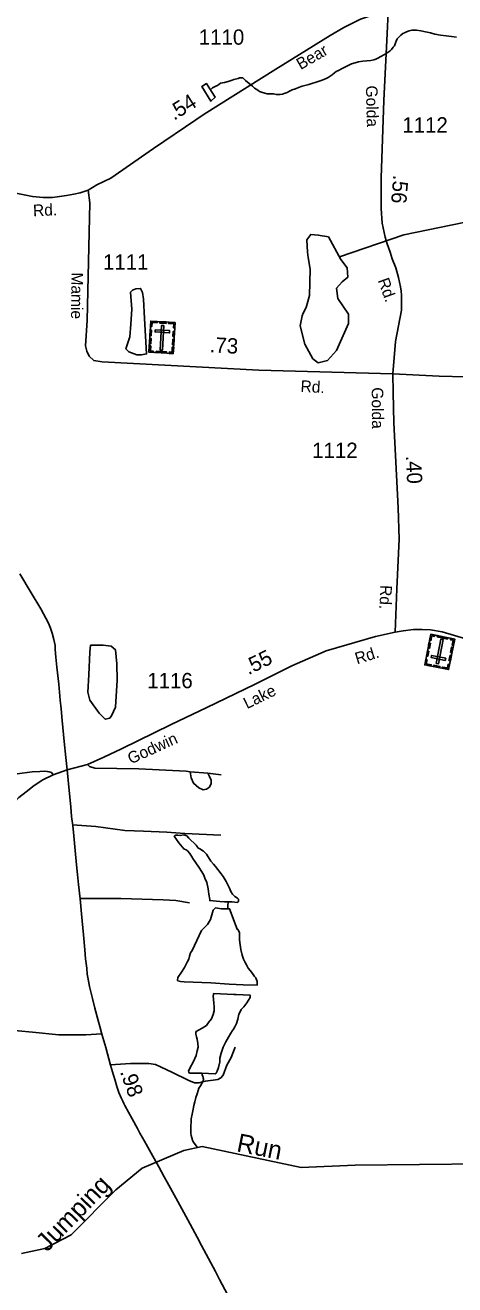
# Model space of a CAD drawing. Extents: x 2082433 to 2279600, y 546599 to 755198.
# Drawn here: x 2149322 to 2152834, y 559066 to 569366 of the extents above; entities that cross this region are included whole.
import ezdxf

# ---------------------------------------------------------------- set-up
doc = ezdxf.new("R2010")
doc.units = 0
for name, color, linetype in [('Exist Cultural Cemetery CELL', 7, 'Continuous'), ('Exist Hydrographic Creek Single Shore', 7, 'Continuous'), ('Exist Hydrographic Creek Single Shore Label', 7, 'Continuous'), ('Exist Hydrographic Pond Under 1500 Sq Ft', 7, 'Continuous'), ('Exist Road Non-System Type 51', 7, 'Continuous'), ('Exist Road Primary NC Attributed', 7, 'Continuous'), ('Exist Road Primary NC Service Mileage Hundredths English Label', 7, 'Continuous'), ('Exist Road Secondary Mileage Hundredths English Label', 7, 'Continuous'), ('Exist Road Secondary Type 51 Attributed', 7, 'Continuous'), ('Exist Road Secondary Type 51 Label', 7, 'Continuous'), ('Exist Road Secondary Type 51 Number Label', 7, 'Continuous')]:
    doc.layers.add(name, color=color, linetype=linetype)

msp = doc.modelspace()

# ---------------------------------------------------------------- linework, layer by layer
at = {"layer": 'Exist Cultural Cemetery CELL'}
for points in [[(2150349, 566946), (2150547, 566934), (2150533, 566680), (2150334, 566691)], [(2150346, 566902), (2150358, 566902), (2150359, 566934), (2150400, 566932), (2150400, 566943), (2150349, 566946)], [(2150423, 566941), (2150474, 566939), (2150474, 566927), (2150422, 566930)], [(2150456, 566910), (2150437, 566911), (2150426, 566709), (2150444, 566708)], [(2150545, 566891), (2150534, 566892), (2150536, 566924), (2150495, 566926), (2150496, 566937), (2150547, 566934)], [(2150342, 566828), (2150344, 566872), (2150356, 566871), (2150353, 566828)], [(2150386, 566875), (2150384, 566857), (2150502, 566850), (2150503, 566869)], [(2150530, 566819), (2150532, 566862), (2150543, 566861), (2150541, 566818)], [(2150367, 566690), (2150368, 566701), (2150346, 566702), (2150348, 566743), (2150337, 566743), (2150334, 566691)], [(2150338, 566761), (2150341, 566804), (2150352, 566804), (2150350, 566761)], [(2150500, 566682), (2150501, 566694), (2150523, 566692), (2150525, 566733), (2150536, 566732), (2150533, 566680)], [(2150526, 566753), (2150528, 566796), (2150540, 566796), (2150537, 566752)], [(2150392, 566700), (2150477, 566695), (2150476, 566683), (2150392, 566688)], [(2152783, 564096), (2152588, 564135), (2152637, 564385), (2152833, 564346)], [(2152670, 564379), (2152668, 564367), (2152646, 564372), (2152638, 564332), (2152627, 564334), (2152637, 564385)], [(2152682, 564146), (2152700, 564143), (2152740, 564342), (2152721, 564345)], [(2152774, 564346), (2152691, 564363), (2152693, 564374), (2152776, 564357)], [(2152800, 564353), (2152798, 564341), (2152820, 564337), (2152812, 564297), (2152823, 564295), (2152833, 564346)], [(2152622, 564247), (2152613, 564205), (2152602, 564207), (2152610, 564249)], [(2152635, 564312), (2152626, 564269), (2152615, 564272), (2152623, 564314)], [(2152819, 564278), (2152811, 564235), (2152800, 564237), (2152808, 564280)], [(2152596, 564178), (2152607, 564176), (2152601, 564144), (2152641, 564136), (2152639, 564125), (2152588, 564135)], [(2152756, 564171), (2152760, 564189), (2152644, 564212), (2152641, 564194)], [(2152710, 564111), (2152660, 564121), (2152662, 564132), (2152713, 564122)], [(2152792, 564139), (2152780, 564141), (2152774, 564110), (2152734, 564117), (2152732, 564107), (2152783, 564096)], [(2152806, 564212), (2152798, 564169), (2152786, 564171), (2152795, 564214)]]:
    msp.add_lwpolyline(points, close=True, dxfattribs=at)
at = {"layer": 'Exist Hydrographic Creek Single Shore'}
for points in [[(2150885, 568869), (2150890, 568871), (2150905, 568881), (2150920, 568891), (2150952, 568897), (2150982, 568905), (2151014, 568915), (2151028, 568921), (2151062, 568931), (2151073, 568934), (2151084, 568936), (2151093, 568936), (2151100, 568934), (2151106, 568930), (2151113, 568924), (2151124, 568914), (2151152, 568890), (2151179, 568868), (2151197, 568852), (2151223, 568835), (2151237, 568824), (2151255, 568817), (2151281, 568811), (2151299, 568805), (2151321, 568803), (2151351, 568803), (2151373, 568799), (2151389, 568799), (2151407, 568800), (2151425, 568802), (2151439, 568806), (2151465, 568816), (2151484, 568826), (2151505, 568836), (2151531, 568846), (2151557, 568856), (2151586, 568866), (2151641, 568881), (2151658, 568885), (2151710, 568903), (2151742, 568913), (2151778, 568927), (2151800, 568938), (2151814, 568948), (2151832, 568960), (2151850, 568976), (2151864, 568986), (2151883, 568996), (2151912, 569012), (2151946, 569027), (2151989, 569049), (2152019, 569057), (2152047, 569067), (2152081, 569071), (2152115, 569075), (2152147, 569076), (2152171, 569082), (2152189, 569088), (2152209, 569098), (2152225, 569106), (2152265, 569128), (2152289, 569144), (2152305, 569156), (2152317, 569168), (2152330, 569187), (2152340, 569198), (2152346, 569213), (2152354, 569235), (2152362, 569253), (2152376, 569269), (2152392, 569285), (2152410, 569297), (2152424, 569303), (2152440, 569311), (2152460, 569319), (2152482, 569324), (2152499, 569325), (2152522, 569324), (2152555, 569320), (2152594, 569312), (2152636, 569302), (2152670, 569293), (2152716, 569285), (2152764, 569279), (2152806, 569273), (2152848, 569269)], [(2150885, 568869), (2150864, 568860), (2150854, 568853), (2150848, 568847), (2150842, 568842), (2150836, 568838)], [(2151891, 567471), (2152418, 567652), (2153200, 567811), (2153275, 567816), (2153441, 567805), (2153608, 567805), (2153992, 567735), (2154309, 567755), (2154632, 567922), (2154849, 567924), (2155542, 567687), (2155758, 567722), (2156232, 567857), (2156399, 567867), (2156883, 567719), (2157082, 567745), (2157324, 567855), (2157622, 568055), (2157722, 568089), (2158106, 568052), (2158305, 568143), (2158520, 568346), (2158745, 568413), (2159070, 568405)], [(2150983, 562197), (2150980, 562175), (2150978, 562165), (2150979, 562139)], [(2150765, 560795), (2150768, 560783), (2150774, 560769), (2150776, 560763), (2150778, 560755), (2150779, 560747), (2150776, 560733), (2150775, 560729), (2150767, 560713), (2150755, 560693), (2150743, 560673), (2150737, 560654), (2150727, 560628), (2150717, 560597), (2150710, 560562), (2150702, 560532), (2150696, 560502), (2150686, 560462), (2150680, 560424), (2150678, 560402), (2150675, 560362), (2150675, 560334), (2150677, 560304), (2150679, 560286), (2150687, 560258), (2150691, 560246), (2150697, 560233), (2150711, 560213), (2150730, 560188)], [(2149291, 559321), (2149483, 559363), (2149698, 559473), (2150063, 559843), (2150279, 560019), (2150619, 560163), (2150769, 560196), (2151578, 560026), (2152019, 560043), (2153071, 560055)]]:
    msp.add_lwpolyline(points, dxfattribs=at)
at = {"layer": 'Exist Hydrographic Pond Under 1500 Sq Ft'}
for points in [[(2150845, 568824), (2150876, 568778), (2150841, 568744), (2150765, 568864), (2150803, 568888), (2150845, 568824)], [(2151902, 567450), (2151953, 567381), (2151959, 567305), (2151912, 567266), (2151868, 567216), (2151879, 567131), (2151964, 567002), (2151964, 566926), (2151866, 566706), (2151793, 566623), (2151717, 566604), (2151674, 566638), (2151607, 566756), (2151571, 566906), (2151585, 566988), (2151595, 567010), (2151619, 567056), (2151646, 567156), (2151651, 567370), (2151635, 567465), (2151631, 567509), (2151625, 567611), (2151657, 567655), (2151718, 567650), (2151801, 567634), (2151902, 567450)], [(2150227, 567210), (2150200, 567199), (2150184, 567182), (2150193, 567044), (2150185, 566921), (2150177, 566817), (2150153, 566743), (2150146, 566719), (2150170, 566696), (2150236, 566671), (2150273, 566670), (2150315, 566677), (2150298, 566966), (2150289, 567126), (2150280, 567180), (2150266, 567213), (2150227, 567210)], [(2149959, 564295), (2149892, 564296), (2149857, 564296), (2149850, 564239), (2149842, 564054), (2149834, 563911), (2149850, 563846), (2149927, 563741), (2149976, 563690), (2150014, 563698), (2150029, 563717), (2150060, 563789), (2150073, 564011), (2150071, 564144), (2150060, 564258), (2150025, 564289), (2149959, 564295)], [(2150643, 562620), (2150619, 562632), (2150578, 562680), (2150541, 562733), (2150554, 562742), (2150570, 562743), (2150590, 562741), (2150619, 562744), (2150643, 562738), (2150661, 562717), (2150721, 562661)], [(2150951, 562197), (2150913, 562199), (2150831, 562208), (2150831, 562217), (2150823, 562260), (2150817, 562304), (2150806, 562356), (2150792, 562390), (2150782, 562416), (2150767, 562442), (2150743, 562482), (2150717, 562516), (2150693, 562551), (2150690, 562556), (2150669, 562593), (2150648, 562615), (2150643, 562620)], [(2150721, 562661), (2150728, 562650), (2150734, 562640), (2150751, 562630), (2150779, 562612), (2150803, 562588), (2150841, 562530), (2150861, 562505), (2150879, 562485), (2150923, 562427), (2150940, 562405), (2150966, 562363), (2150982, 562331), (2150992, 562308), (2151002, 562282), (2151016, 562260), (2151027, 562248), (2151036, 562240), (2151057, 562226), (2151065, 562218), (2151067, 562204), (2151063, 562198), (2151057, 562192), (2151015, 562198), (2150951, 562197)], [(2150928, 562141), (2150878, 562149), (2150858, 562129), (2150838, 562052), (2150813, 562011), (2150764, 561962), (2150686, 561799), (2150673, 561779), (2150664, 561753), (2150659, 561729), (2150647, 561703), (2150625, 561661), (2150601, 561623), (2150570, 561579), (2150566, 561557), (2150571, 561551), (2150592, 561547), (2150622, 561543), (2150841, 561536), (2150990, 561525)], [(2150990, 561525), (2151105, 561518), (2151219, 561516), (2151219, 561545), (2151207, 561576), (2151196, 561588), (2151180, 561612), (2151162, 561636), (2151144, 561656), (2151130, 561682), (2151118, 561706), (2151106, 561729), (2151097, 561762), (2151086, 561808), (2151079, 561845), (2151075, 561887), (2151073, 561925), (2151073, 561945), (2151069, 561957), (2151061, 561971), (2151055, 561973), (2151001, 562119), (2150996, 562135), (2150994, 562139), (2150928, 562141)], [(2150765, 560795), (2150742, 560795), (2150666, 560796), (2150660, 560804), (2150656, 560814), (2150662, 560824), (2150672, 560842), (2150696, 560886), (2150720, 560942), (2150729, 560978), (2150735, 561010), (2150733, 561038), (2150727, 561074), (2150723, 561094), (2150716, 561116), (2150716, 561130), (2150720, 561138), (2150738, 561147), (2150770, 561164), (2150804, 561187), (2150822, 561211), (2150846, 561241), (2150860, 561275), (2150868, 561305), (2150867, 561343), (2150865, 561367), (2150861, 561401), (2150859, 561425), (2150861, 561439), (2150863, 561447), (2151027, 561440)], [(2151027, 561440), (2151046, 561440), (2151162, 561433), (2151162, 561415), (2151133, 561372), (2151109, 561340), (2151089, 561316), (2151079, 561298), (2151069, 561278), (2151060, 561238), (2151050, 561202), (2151036, 561174), (2151026, 561156), (2151018, 561144), (2151002, 561122), (2150983, 561090), (2150961, 561052), (2150941, 561010), (2150923, 560960), (2150913, 560919), (2150912, 560890), (2150902, 560843), (2150892, 560813), (2150888, 560806), (2150882, 560797), (2150874, 560791), (2150765, 560795)]]:
    msp.add_lwpolyline(points, dxfattribs=at)
at = {"layer": 'Exist Road Non-System Type 51'}
for p, q in [((2150671, 563261), (2150816, 563249)), ((2150816, 563249), (2150925, 563237))]:
    msp.add_line(p, q, dxfattribs=at)
for points in [[(2149831, 563319), (2149849, 563305), (2149891, 563289), (2150251, 563284), (2150638, 563266), (2150671, 563261)], [(2148913, 563204), (2149176, 563233), (2149379, 563259), (2149441, 563264), (2149478, 563265), (2149502, 563264), (2149517, 563260), (2149537, 563254), (2149551, 563237)], [(2150671, 563261), (2150679, 563210), (2150699, 563167), (2150743, 563130), (2150777, 563114), (2150805, 563118), (2150830, 563135), (2150843, 563166), (2150843, 563192), (2150830, 563221), (2150816, 563249)], [(2149710, 562827), (2149899, 562812), (2150137, 562781), (2150289, 562774), (2150479, 562766), (2150627, 562757), (2150922, 562742)], [(2149770, 562225), (2150105, 562225), (2150450, 562214), (2150555, 562208), (2150664, 562188)], [(2149949, 561118), (2149817, 561111), (2149596, 561111), (2149382, 561131), (2149027, 561165), (2148813, 561185), (2148671, 561192), (2148642, 561196), (2148591, 561228), (2148447, 561315), (2148296, 561410)], [(2150019, 560865), (2150182, 560874), (2150334, 560874), (2150387, 560866), (2150435, 560844), (2150521, 560805), (2150659, 560737), (2150705, 560718), (2150742, 560718), (2150793, 560732), (2150860, 560738), (2150896, 560744), (2150922, 560757), (2150940, 560781), (2150971, 560861), (2151005, 560924), (2151039, 561009)]]:
    msp.add_lwpolyline(points, dxfattribs=at)
at = {"layer": 'Exist Road Primary NC Attributed'}
for points in [[(2149665, 563277), (2149655, 563378), (2149642, 563507), (2149636, 563565), (2149625, 563680), (2149616, 563775), (2149608, 563845), (2149597, 563978), (2149582, 564117), (2149574, 564198), (2149568, 564260), (2149566, 564293), (2149557, 564342), (2149544, 564394), (2149529, 564435), (2149513, 564476), (2149451, 564593), (2149372, 564723), (2149278, 564880)], [(2151082, 558788), (2150911, 559109), (2150878, 559174), (2150820, 559281), (2150783, 559351), (2150764, 559386), (2150728, 559455), (2150651, 559597), (2150554, 559777), (2150483, 559904), (2150459, 559949), (2150414, 560029), (2150351, 560142), (2150297, 560241), (2150260, 560306), (2150240, 560344), (2150197, 560422), (2150166, 560476), (2150137, 560532), (2150128, 560549), (2150121, 560567), (2150108, 560595), (2150089, 560638), (2150072, 560687), (2150057, 560737), (2150043, 560780), (2150020, 560861), (2149981, 561005), (2149950, 561116), (2149932, 561178), (2149920, 561227), (2149892, 561329), (2149873, 561406), (2149859, 561462), (2149849, 561506), (2149838, 561565), (2149830, 561607), (2149825, 561655), (2149816, 561730), (2149809, 561805), (2149798, 561928), (2149793, 561984), (2149782, 562098), (2149771, 562222), (2149759, 562340), (2149751, 562420), (2149743, 562499), (2149731, 562618), (2149719, 562737), (2149711, 562822), (2149702, 562896), (2149694, 562975), (2149682, 563108), (2149665, 563277)]]:
    msp.add_lwpolyline(points, dxfattribs=at)
at = {"layer": 'Exist Road Secondary Type 51 Attributed'}
for points in [[(2152288, 569472), (2152189, 569454), (2152152, 569444), (2152112, 569431), (2152062, 569415), (2151927, 569348), (2151816, 569280), (2151372, 569007), (2150786, 568639), (2150717, 568591), (2150372, 568356), (2150023, 568116), (2149909, 568059), (2149836, 568017)], [(2152327, 566515), (2152350, 566778), (2152397, 567036), (2152397, 567157), (2152395, 567191), (2152391, 567227), (2152375, 567303), (2152353, 567382), (2152323, 567454), (2152305, 567509), (2152282, 567578), (2152264, 567632), (2152240, 567747), (2152232, 567867), (2152232, 568118), (2152255, 568750), (2152280, 569298), (2152288, 569472)], [(2149836, 568017), (2149772, 567996), (2149721, 567985), (2149661, 567974), (2149546, 567958), (2149468, 567957), (2149382, 567964), (2149246, 567992)], [(2149836, 568017), (2149852, 567912), (2149828, 566951), (2149816, 566743), (2149827, 566701), (2149846, 566660), (2149883, 566623), (2149952, 566613), (2151233, 566544), (2152327, 566515)], [(2152327, 566515), (2152707, 566495), (2154212, 566457)], [(2152347, 564402), (2152359, 564757), (2152380, 565163), (2152372, 565418), (2152335, 566115), (2152329, 566361), (2152327, 566515)], [(2152347, 564402), (2152185, 564367), (2151783, 564251), (2151502, 564126), (2151196, 563975), (2150806, 563785), (2150515, 563648), (2150110, 563449), (2149966, 563381), (2149831, 563319), (2149665, 563277)], [(2154374, 564392), (2154293, 564401), (2154198, 564410), (2154116, 564418), (2154026, 564419), (2153880, 564403), (2153663, 564372), (2153510, 564351), (2153379, 564323), (2153278, 564314), (2153161, 564310), (2153063, 564316), (2153001, 564326), (2152959, 564339), (2152887, 564360), (2152832, 564375), (2152731, 564406), (2152635, 564422), (2152568, 564424), (2152496, 564424), (2152413, 564414), (2152347, 564402)], [(2149665, 563277), (2149551, 563237), (2149466, 563194), (2149396, 563148), (2149330, 563097), (2149270, 563050), (2149180, 562951), (2149105, 562842), (2149041, 562703), (2148963, 562567), (2148881, 562421), (2148796, 562271), (2148627, 561972), (2148461, 561685), (2148373, 561527), (2148296, 561410), (2148232, 561321), (2148169, 561264), (2148134, 561230), (2148026, 561151)]]:
    msp.add_lwpolyline(points, dxfattribs=at)

# ---------------------------------------------------------------- texts
at = {"layer": 'Exist Hydrographic Creek Single Shore Label'}
for s, rotation, p in [('Run', 348.7777, (2151044, 560158)), ('Jumping', 45.7074, (2149502, 559329))]:
    msp.add_text(s, height=150, rotation=rotation, dxfattribs=at).set_placement(p)
at = {"layer": 'Exist Road Primary NC Service Mileage Hundredths English Label'}
msp.add_text('.98', height=125, rotation=289.4782, dxfattribs=at).set_placement((2150096, 560808))
at = {"layer": 'Exist Road Secondary Mileage Hundredths English Label'}
for s, rotation, p in [('.54', 32.0705, (2150539, 568583)), ('.56', 265.2364, (2152332, 568144)), ('.73', 356.9269, (2150828, 566691)), ('.40', 272.6626, (2152434, 565845)), ('.55', 26.3654, (2151147, 564050))]:
    msp.add_text(s, height=125, rotation=rotation, dxfattribs=at).set_placement(p)
at = {"layer": 'Exist Road Secondary Type 51 Label'}
for s, rotation, p in [('Bear', 30.1874, (2151574, 568998)), ('Golda', 271.5095, (2152107, 568871)), ('Rd.', 2.4812, (2149388, 567803)), ('Mamie', 269.3051, (2149701, 567344)), ('Rd.', 289.9146, (2152203, 567279)), ('Rd.', 356.7697, (2151571, 566368)), ('Golda', 270.7092, (2152154, 566404)), ('Rd.', 267.4788, (2152226, 564789)), ('Rd.', 17.2668, (2152035, 564139)), ('Lake', 26.1622, (2151135, 563772)), ('Godwin', 24.4878, (2150186, 563321))]:
    msp.add_text(s, height=95, rotation=rotation, dxfattribs=at).set_placement(p)
at = {"layer": 'Exist Road Secondary Type 51 Number Label'}
for s, p in [('1110', (2150741, 569206)), ('1112', (2152405, 568488)), ('1111', (2149958, 567367)), ('1112', (2151668, 565827)), ('1116', (2150320, 563944))]:
    msp.add_text(s, height=125, dxfattribs=at).set_placement(p)

doc.saveas('drawing.dxf')
